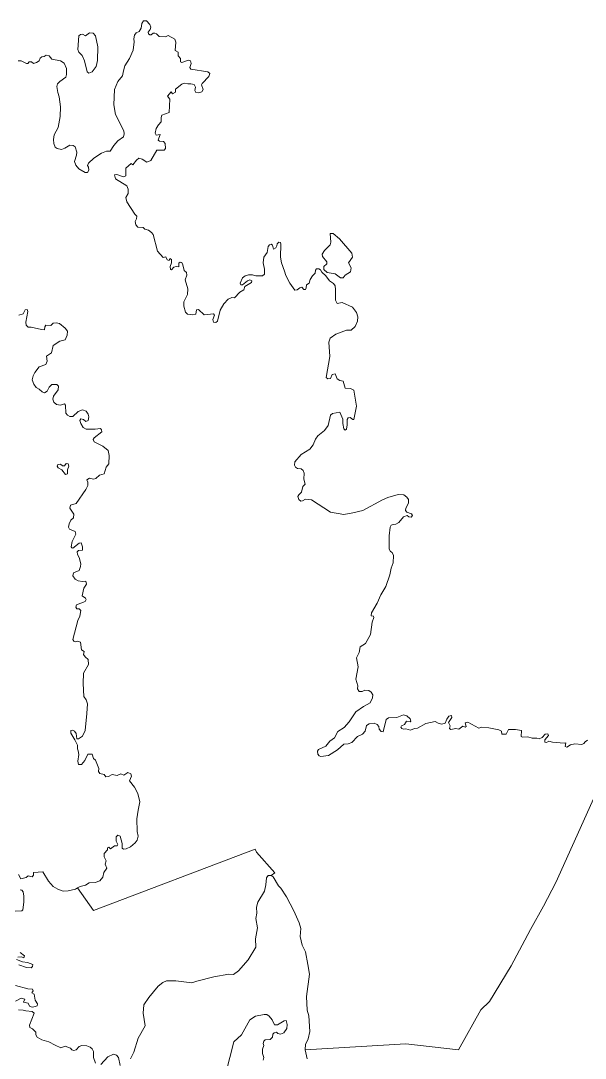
# Model space of a CAD drawing. Extents: x 369010 to 739155, y 6377141 to 6616555.
# Drawn here: x 457911 to 460202, y 6478785 to 6482998 of the extents above; entities that cross this region are included whole.
import ezdxf

# ---------------------------------------------------------------- set-up
doc = ezdxf.new("R2010")
doc.units = 0
doc.header["$LTSCALE"] = 40
doc.layers.add('1', color=7, linetype='Continuous', lineweight=13)

msp = doc.modelspace()

# ---------------------------------------------------------------- linework, layer by layer
at = {"layer": '1'}
for points in [[(458550.19, 6482855.67), (458550.19, 6482869.74), (458537.77, 6482877.35), (458539.76, 6482910.29), (458536.28, 6482922.7), (458508.81, 6482937.76), (458498.55, 6482932.3), (458472.23, 6482933.96), (458462.14, 6482944.05), (458454.86, 6482947.53), (458449.06, 6482947.86), (458440.46, 6482941.24), (458434.33, 6482941.24), (458428.87, 6482945.21), (458427.71, 6482951.67), (458435.82, 6482962.92), (458438.47, 6482971.86), (458435.49, 6482983.11), (458420.76, 6482997.34), (458409.51, 6482997.84), (458402.56, 6482986.59), (458399.91, 6482967.22), (458390.97, 6482954.81), (458379.22, 6482948.69), (458372.1, 6482938.92), (458370.28, 6482923.86), (458371.44, 6482911.78), (458367.47, 6482879.01), (458352.08, 6482844.92), (458333.71, 6482814.3), (458327.42, 6482794.6), (458323.94, 6482774.08), (458305.41, 6482751.57), (458291.83, 6482718.64), (458288.52, 6482655.91), (458295.14, 6482616.52), (458329.07, 6482550.65), (458330.89, 6482538.4), (458327.91, 6482525.99), (458305.41, 6482509.6), (458288.69, 6482491.4), (458274.46, 6482468.56), (458258.57, 6482467.9), (458239.37, 6482460.12), (458207.76, 6482439.6), (458186.41, 6482419.07), (458182.6, 6482409.47), (458185.58, 6482402.85), (458187.57, 6482391.27), (458181.77, 6482381.5), (458172.51, 6482381.17), (458146.85, 6482396.23), (458135.27, 6482410.96), (458128.65, 6482426.02), (458137.25, 6482451.68), (458138.41, 6482464.75), (458131.63, 6482486.1), (458124.34, 6482491.4), (458110.77, 6482492.56), (458089.42, 6482480.97), (458075.85, 6482474.52), (458058.47, 6482479.15), (458051.19, 6482484.45), (458044.9, 6482499.67), (458044.57, 6482516.22), (458046.89, 6482534.1), (458063.44, 6482565.05), (458071.05, 6482609.24), (458073.04, 6482648.3), (458067.25, 6482688.51), (458060.96, 6482707.05), (458058.14, 6482731.05), (458059.96, 6482741.97), (458069.73, 6482751.24), (458093.73, 6482768.95), (458096.37, 6482779.87), (458097.2, 6482804.2), (458086.77, 6482825.22), (458071.71, 6482835.65), (458037.12, 6482842.27), (458026.03, 6482855.01), (458014.28, 6482857.66), (458006.17, 6482852.69), (457996.08, 6482850.71), (457989.79, 6482845.74), (457985.16, 6482835.15), (457975.06, 6482828.2), (457963.47, 6482824.72), (457955.36, 6482830.52), (457944.94, 6482831.34), (457939.81, 6482824.72), (457934.84, 6482824.06), (457912.33, 6482835.65), (457901.08, 6482835.65)], [(458588.09, 6481886.48), (458588.91, 6481908.99), (458578.49, 6481945.24), (458585.11, 6481965.1), (458583.12, 6481975.85), (458573.69, 6481983.63), (458569.38, 6482006.8), (458564.75, 6482016.9), (458558.13, 6482017.73), (458552.67, 6482013.09), (458552.67, 6481998.36), (458542.24, 6481999.85), (458532.64, 6481997.87), (458523.37, 6481986.78), (458519.07, 6481988.27), (458517.58, 6482000.18), (458523.37, 6482014.25), (458522.55, 6482027.82), (458516.42, 6482032.46), (458512.78, 6482024.18), (458505.83, 6482026.5), (458499.38, 6482038.91), (458488.45, 6482035.93), (458466.11, 6482062.58), (458448.07, 6482129.94), (458441.78, 6482138.38), (458429.37, 6482146.99), (458415.13, 6482151.62), (458407.85, 6482158.57), (458386.17, 6482159.73), (458378.72, 6482169.49), (458375.58, 6482182.24), (458381.04, 6482193.49), (458381.54, 6482203.92), (458374.09, 6482213.19), (458341.32, 6482263.17), (458337.84, 6482280.55), (458347.28, 6482297.1), (458346.78, 6482314.64), (458341.82, 6482327.72), (458295.81, 6482356.35), (458291.17, 6482371.91), (458300.44, 6482373.39), (458328.58, 6482363.8), (458337.84, 6482368.43), (458337.84, 6482399.38), (458359.19, 6482418.25), (458366.15, 6482412.45), (458380.38, 6482431.49), (458389.98, 6482439.27), (458403.55, 6482436.12), (458423.24, 6482424.04), (458439.13, 6482430), (458463.46, 6482472.53), (458493.25, 6482472.86), (458498.71, 6482479.48), (458496.73, 6482500.01), (458489.78, 6482507.29), (458474.39, 6482508.45), (458469.25, 6482512.42), (458476.37, 6482535.92), (458460.48, 6482533.27), (458456.35, 6482541.71), (458460.15, 6482560.75), (458469.92, 6482575.81), (458480.34, 6482587.06), (458480.34, 6482605.27), (458483.32, 6482615.03), (458513.44, 6482624.96), (458515.76, 6482679.25), (458506.16, 6482691.99), (458521.88, 6482709.86), (458527.35, 6482700.93), (458538.44, 6482708.21), (458538.77, 6482720.29), (458564.42, 6482740.32), (458574.85, 6482744.62), (458589.08, 6482741.48), (458601.82, 6482742.3), (458614.73, 6482738.83), (458620.03, 6482728.73), (458617.38, 6482714.5), (458622.01, 6482707.05), (458632.44, 6482704.73), (458646.01, 6482709.37), (458650.98, 6482719.13), (458644.52, 6482737.34), (458646.84, 6482743.46), (458674.65, 6482771.27), (458678.45, 6482783.68), (458670.34, 6482790.3), (458600.66, 6482801.88), (458597.19, 6482808.5), (458602.15, 6482824.06), (458599.34, 6482834.49), (458591.23, 6482837.14), (458565.25, 6482827.87), (458559.95, 6482831.01), (458559.12, 6482844.92), (458550.19, 6482855.67)], [(459195.65, 6481544.22), (459186.38, 6481564.41), (459174.63, 6481561.27), (459168.18, 6481545.38), (459157.25, 6481544.22), (459149.97, 6481548.85), (459165.2, 6481634.92), (459161.72, 6481692.51), (459166.69, 6481708.73), (459189.03, 6481725.45), (459232.72, 6481741.33), (459251.76, 6481742), (459267.98, 6481756.4), (459278.07, 6481778.08), (459279.23, 6481796.28), (459273.44, 6481813.66), (459256.72, 6481834.51), (459214.68, 6481853.22), (459194.66, 6481849.74), (459187.71, 6481863.31), (459188.87, 6481907), (459186.88, 6481922.07), (459180.26, 6481931), (459163.71, 6481941.43), (459148.65, 6481962.28), (459132.26, 6481977.01), (459127.3, 6481986.28), (459120.68, 6481990.58), (459111.58, 6481990.25), (459106.94, 6481985.62), (459106.28, 6481973.54), (459094.53, 6481962.78), (459085.76, 6481947.22), (459081.78, 6481931.83), (459070.2, 6481925.21), (459069.04, 6481913.13), (459065.9, 6481906.18), (459059.44, 6481906.51), (459051.99, 6481915.94), (459043.88, 6481913.96), (459032.63, 6481905.02), (459023.03, 6481903.86), (459002.84, 6481931.83), (458986.62, 6481963.11), (458981.49, 6481981.65), (458969.41, 6482015.41), (458965.1, 6482038.58), (458967.09, 6482090.05), (458964.77, 6482098.16), (458957.82, 6482098.99), (458951.2, 6482091.54), (458950.37, 6482084.59), (458945.74, 6482075.32), (458937.3, 6482070.36), (458932.67, 6482086.58), (458927.2, 6482090.05), (458920.58, 6482088.07), (458914.46, 6482081.61), (458910.49, 6482056.79), (458897.08, 6482037.42), (458894.1, 6482014.91), (458899.9, 6481989.09), (458899.9, 6481968.57), (458892.12, 6481962.28), (458864.64, 6481961.95), (458851.07, 6481966.25), (458835.35, 6481965.76), (458822.11, 6481961.95), (458811.35, 6481954.17), (458801.59, 6481932.49), (458804.73, 6481925.87), (458811.35, 6481925.21), (458831.71, 6481941.76), (458840.31, 6481945.24), (458848.76, 6481941.76), (458847.6, 6481934.81), (458820.95, 6481918.92), (458816.32, 6481905.02), (458800.43, 6481895.75), (458778.25, 6481872.58), (458767, 6481873.74), (458752.27, 6481866.79), (458735.55, 6481848.08), (458720.16, 6481822.93), (458710.06, 6481777.75), (458702.78, 6481772.28), (458693.35, 6481774.6), (458690.37, 6481785.03), (458696.82, 6481802.07), (458693.84, 6481807.54), (458655.28, 6481803.56), (458632.11, 6481825.25), (458624.33, 6481823.42), (458621.68, 6481806.71), (458609.6, 6481804.06), (458587.59, 6481806.38), (458579.48, 6481814.82), (458572.2, 6481839.15), (458572.69, 6481856.69), (458588.09, 6481886.48)], [(457903.23, 6481802.24), (457920.28, 6481807.54), (457929.22, 6481824.25), (457937.32, 6481825.08), (457939.31, 6481817.63), (457932.19, 6481774.27), (457933.35, 6481761.2), (457941.13, 6481754.24), (457953.71, 6481753.75), (457995.58, 6481743.65), (458007.17, 6481743.32), (458008.66, 6481755.4), (458012.63, 6481761.86), (458033.15, 6481760.37), (458042.75, 6481769.31), (458055.16, 6481771.95), (458067.91, 6481768.48), (458091.57, 6481749.61), (458101.17, 6481737.53), (458099.35, 6481721.31), (458091.08, 6481701.94), (458069.89, 6481696.81), (458042.25, 6481678.61), (458035.3, 6481649.65), (458015.44, 6481635.74), (458018.92, 6481615.55), (458013.13, 6481601.98), (457986.48, 6481592.71), (457968.6, 6481569.54), (457960.99, 6481555.97), (457957.85, 6481540.08), (457963.64, 6481522.7), (457973.24, 6481508.31), (457986.15, 6481502.51), (457998.06, 6481490.6), (458007.66, 6481486.62), (458018.59, 6481493.24), (458026.37, 6481510.29), (458037.62, 6481521.05), (458057.15, 6481521.55), (458064.43, 6481514.1), (458062.61, 6481499.37), (458043.58, 6481474.21), (458041.26, 6481461.47), (458045.56, 6481449.55), (458056.65, 6481439.46), (458072.87, 6481437.14), (458088.26, 6481442.6), (458092.9, 6481437.47), (458093.73, 6481404.53), (458100.68, 6481396.09), (458109.95, 6481390.96), (458122.52, 6481390.96), (458144.54, 6481411.15), (458161.58, 6481417.77), (458175.98, 6481412.31), (458184.42, 6481399.9), (458187.57, 6481390.3), (458184.42, 6481374.41), (458174.82, 6481370.44), (458166.22, 6481378.72), (458154.3, 6481381.69), (458151.16, 6481375.24), (458154.3, 6481362.83), (458164.73, 6481346.94), (458176.31, 6481339.99), (458213.55, 6481339.16), (458234.07, 6481341.81), (458239.37, 6481336.84), (458239.87, 6481329.06), (458209.41, 6481304.74), (458204.45, 6481296.96), (458208.59, 6481288.52), (458243.51, 6481270.97), (458265.19, 6481253.26), (458270.15, 6481232.74), (458268.33, 6481198.65), (458257.08, 6481185.08), (458248.97, 6481157.93)], [(459323.09, 6480278.94), (459307.7, 6480280.1), (459296.77, 6480273.81), (459284.03, 6480273.81), (459278.24, 6480285.07), (459278.57, 6480297.81), (459270.46, 6480324.12), (459280.22, 6480374.44), (459272.94, 6480410.52), (459283.87, 6480432.2), (459288.5, 6480455.7), (459309.85, 6480469.27), (459329.71, 6480506.51), (459336.66, 6480555.33), (459344.44, 6480575.36), (459342.95, 6480580.49), (459332.36, 6480581.65), (459334.34, 6480593.9), (459357.02, 6480633.12), (459372.08, 6480666.39), (459392.6, 6480701.14), (459408.82, 6480747.65), (459414.45, 6480774.79), (459422.23, 6480797.13), (459424.21, 6480826.93), (459418.42, 6480838.68), (459412.13, 6480842.48), (459405.51, 6480852.91), (459405.51, 6480906.37), (459409.81, 6480941.95), (459414.61, 6480949.4), (459422.06, 6480952.05), (459433.65, 6480953.54), (459444.9, 6480960.98), (459464.6, 6480983.33), (459479.33, 6480989.12), (459486.28, 6480983), (459495.21, 6480982.66), (459500.18, 6480989.12), (459497.03, 6480996.07), (459478, 6481003.19), (459472.21, 6481009.64), (459473.37, 6481018.91), (459484.46, 6481039.1), (459484.13, 6481053.5), (459477.17, 6481063.43), (459465.92, 6481073.2), (459442.75, 6481074.02), (459400.88, 6481061.94), (459378.86, 6481052.67), (459299.26, 6481009.64), (459258.71, 6480999.21), (459222.46, 6480993.42), (459168.34, 6481002.03), (459090.56, 6481053), (459066.39, 6481055.32), (459053.98, 6481049.2), (459047.36, 6481047.71), (459038.92, 6481053.83), (459035.77, 6481066.58), (459039.25, 6481073.53), (459050.5, 6481083.29), (459056.3, 6481106.46), (459065.57, 6481116.06), (459060.27, 6481137.08), (459061.1, 6481161.08), (459056.79, 6481172.33), (459048.68, 6481178.12), (459033.62, 6481180.44), (459025.84, 6481185.41), (459021.71, 6481192.85), (459023.2, 6481206.76), (459048.35, 6481236.55), (459083.77, 6481258.23), (459097.34, 6481276.43), (459106.61, 6481299.27), (459117.04, 6481312.02), (459144.18, 6481333.7), (459158.41, 6481355.05), (459168.67, 6481396.42), (459175.63, 6481403.38), (459205.42, 6481409.17), (459218.16, 6481380.54), (459217.5, 6481363.16), (459222.13, 6481340.32), (459227.1, 6481335.68), (459233.39, 6481339.82), (459235.21, 6481357.7), (459236.03, 6481378.22), (459239.84, 6481386), (459247.29, 6481387.16), (459258.87, 6481379.05), (459263.18, 6481378.55), (459273.6, 6481433.5), (459262.18, 6481498.21), (459248.61, 6481504.83), (459227.26, 6481506.32), (459218.82, 6481534.62), (459205.25, 6481537.27), (459195.65, 6481544.22)], [(458248.97, 6481157.93), (458231.09, 6481152.47), (458215.21, 6481139.07), (458205.94, 6481137.08), (458190.05, 6481140.22), (458179.62, 6481133.6), (458183.1, 6481123.84), (458183.1, 6481110.27), (458175.32, 6481094.05), (458136.43, 6481037.94), (458113.59, 6481031.32), (458110.11, 6481018.91), (458126, 6480994.58), (458124.51, 6480979.85), (458114.75, 6480969.76), (458106.97, 6480955.52), (458105.48, 6480941.62), (458109.28, 6480933.84), (458131.46, 6480924.57), (458135.27, 6480913.65), (458120.21, 6480883.86), (458115.24, 6480862.18), (458117.89, 6480857.87), (458122.69, 6480856.38), (458147.51, 6480877.24), (458155.96, 6480878.4), (458162.24, 6480861.85), (458161.42, 6480848.94), (458145.53, 6480847.12), (458139.74, 6480841.66), (458141.72, 6480830.4), (458148.67, 6480817.99), (458154.3, 6480792.17), (458153.47, 6480782.4), (458148.01, 6480766.19), (458125.67, 6480755.76), (458122.85, 6480743.68), (458131.79, 6480730.6), (458144.2, 6480723.65), (458161.25, 6480721.33), (458174.82, 6480722.49), (458178.3, 6480710.08), (458167.04, 6480693.69), (458159.93, 6480662.75), (458174.49, 6480653.97), (458176.15, 6480647.68), (458172.67, 6480639.91), (458137.42, 6480626), (458134.77, 6480617.07), (458138.25, 6480609.45), (458147.85, 6480609.45), (458154.8, 6480603.49), (458150.16, 6480580.32), (458142.05, 6480562.95), (458122.85, 6480485.16), (458126, 6480478.87), (458134.44, 6480475.73), (458143.38, 6480478.87), (458153.47, 6480475.06), (458158.11, 6480443.62), (458168.04, 6480436.67), (458166.38, 6480424.25), (458172.67, 6480415.48), (458184.59, 6480404.89), (458185.42, 6480383.71), (458166.38, 6480348.45), (458164.07, 6480307.41), (458167.04, 6480254.28), (458176.31, 6480240.88), (458181.28, 6480223.83), (458179.79, 6480185.43), (458172.67, 6480116.58), (458161.42, 6480092.92), (458145.86, 6480081.99), (458138.25, 6480082.49), (458135.43, 6480103.67), (458129.64, 6480113.11), (458121.2, 6480116.91), (458113.75, 6480115.75), (458114.25, 6480105.66), (458131.13, 6480077.85), (458140.89, 6480056.17), (458140.73, 6480041.77), (458144.54, 6480033.33), (458146.19, 6480018.6), (458143.38, 6479991.46), (458145.03, 6479978.39), (458157.78, 6479977.56), (458171.68, 6479994.61), (458183.59, 6480019.43), (458200.64, 6480020.09), (458205.77, 6480003.05), (458214.71, 6479995.27), (458228.12, 6479962), (458226.96, 6479949.59), (458231.59, 6479941.48), (458249.13, 6479936.84), (458256.25, 6479927.58), (458267.51, 6479929.56), (458282.24, 6479936.84)], [(460120.82, 6480050.88), (460123.14, 6480065.61), (460116.18, 6480065.28), (460069.51, 6480068.75), (460054.12, 6480073.39), (460044.03, 6480066.77), (460037.4, 6480069.08), (460037.07, 6480078.02), (460052.47, 6480095.73), (460049.49, 6480102.02), (460039.06, 6480101.52), (460027.31, 6480087.29), (460014.23, 6480082.65), (460005.3, 6480084.97), (459986.93, 6480084.97), (459969.05, 6480090.43), (459947.04, 6480089.27), (459942.07, 6480091.92), (459943.23, 6480115.92), (459918.41, 6480120.22), (459890.6, 6480120.22), (459880.34, 6480100.86), (459863.63, 6480101.19), (459861.31, 6480113.93), (459851.71, 6480119.4), (459811, 6480127.17), (459781.54, 6480129.16), (459770.12, 6480125.19), (459724.93, 6480150.34), (459714.84, 6480147.2), (459717.98, 6480132.14), (459714.01, 6480129.16), (459704.74, 6480133.3), (459689.35, 6480120.89), (459676.44, 6480124.86), (459656.58, 6480120.22), (459650.46, 6480124.03), (459654.26, 6480134.95), (459646.48, 6480148.86), (459660.88, 6480168.55), (459658.57, 6480176.66), (459648.8, 6480174.84), (459639.86, 6480162.76), (459633.41, 6480145.71), (459619.84, 6480141.41), (459604.28, 6480145.38), (459592.7, 6480153.16), (459555.13, 6480144.22), (459520.87, 6480125.19), (459508.95, 6480123.7), (459492.73, 6480117.91), (459473.37, 6480122.87), (459463.6, 6480121.38), (459457.48, 6480123.7), (459453.18, 6480129.49), (459456.32, 6480135.28), (459467.91, 6480139.92), (459476.35, 6480153.82), (459491.08, 6480151.5), (459494.55, 6480154.65), (459491.57, 6480163.09), (459478.33, 6480175.17), (459464.76, 6480179.8), (459436.96, 6480169.38), (459403.52, 6480167.39), (459393.76, 6480160.44), (459381.84, 6480110.95), (459373.24, 6480111.62), (459365.46, 6480121.71), (459364.8, 6480132.97), (459357.35, 6480140.75), (459344.61, 6480145.71), (459324.25, 6480143.39), (459314.32, 6480136.77), (459308.86, 6480113.27), (459297.27, 6480101.19), (459277.91, 6480091.92), (459253.91, 6480067.1), (459239.18, 6480062.13), (459222.46, 6480060.97), (459196.64, 6480038.13), (459159.74, 6480014.96), (459128.79, 6480010.66), (459121.84, 6480013.31), (459116.54, 6480019.93), (459115.38, 6480031.51), (459118.86, 6480038.46), (459148.98, 6480052.04), (459165.2, 6480072.56), (459184.89, 6480085.8), (459197.8, 6480111.62), (459223.62, 6480128.33), (459243.81, 6480150.68), (459270.29, 6480191.39), (459301.24, 6480213.4), (459329.21, 6480228.96), (459338.81, 6480248.32), (459339.31, 6480261.4), (459332.85, 6480271.16), (459323.09, 6480278.94)], [(460211.18, 6480076.36), (460200.92, 6480069.91), (460195.96, 6480062.96), (460188.18, 6480058.99), (460159.55, 6480061.3), (460141.67, 6480057.83), (460126.94, 6480048.23), (460120.82, 6480050.88)], [(458282.24, 6479936.84), (458301.93, 6479933.87), (458317.49, 6479939.99), (458329.73, 6479934.53), (458345.29, 6479945.45), (458358.37, 6479939.99), (458360.35, 6479930.72), (458351.91, 6479911.69), (458373.1, 6479886.53), (458386.5, 6479859.89), (458394.28, 6479826.12), (458387.33, 6479792.53), (458382.03, 6479758.1), (458382.86, 6479705.8), (458387.5, 6479686.44), (458384.02, 6479670.22), (458375.41, 6479660.45), (458356.88, 6479644.23), (458338.67, 6479636.12), (458327.91, 6479634.47), (458323.28, 6479637.94), (458322.12, 6479657.81), (458313.85, 6479686.44), (458305.07, 6479691.07), (458298.29, 6479684.78), (458298.29, 6479666.25), (458304.41, 6479653.5), (458302.1, 6479647.71), (458291.34, 6479647.38), (458274.95, 6479635.3), (458269.16, 6479642.25), (458263.04, 6479639.93), (458262.71, 6479630.99), (458250.13, 6479616.26), (458249.3, 6479603.52), (458257.41, 6479586.47), (458254.26, 6479573.4), (458260.55, 6479556.68), (458247.81, 6479539.3), (458243.84, 6479520.77), (458231.92, 6479506.37), (458213.05, 6479498.26), (458188.39, 6479497.1), (458173.17, 6479488.16), (458151.98, 6479483.2), (458141.89, 6479477.24), (458205.94, 6479385.39), (458862.33, 6479633.64), (458867.95, 6479622.39), (458942.27, 6479538.31), (458926.87, 6479527.39), (458934.98, 6479521.93), (458956.5, 6479485.18), (458966.1, 6479476.58), (458989.43, 6479441.33), (459018.73, 6479384.39), (459041.07, 6479334.58), (459047.69, 6479311.74), (459044.88, 6479279.96), (459053.48, 6479243.88), (459065.9, 6479216.9), (459076.65, 6479166.09), (459082.28, 6479127.36), (459070.86, 6479035.68), (459073.51, 6478980.4), (459079.8, 6478957.89), (459084.27, 6478893.67), (459076.82, 6478863.88), (459067.22, 6478840.88), (459065.23, 6478821.18), (459065.73, 6478818.87), (459473.2, 6478844.02), (459687.2, 6478819.86), (459777.73, 6478981.89), (459813.48, 6479015.48), (459901.69, 6479160.63), (459979.48, 6479307.93), (460032.11, 6479402.6), (460082.59, 6479499.25), (460297.74, 6479976.9)], [(460297.74, 6479976.9), (460082.59, 6479499.25), (460032.11, 6479402.6), (459979.48, 6479307.93), (459901.69, 6479160.63), (459813.48, 6479015.48), (459777.73, 6478981.89), (459687.2, 6478819.86), (459473.2, 6478844.02), (459065.73, 6478818.87), (459073.18, 6478782.95)], [(458926.87, 6479527.39), (458942.27, 6479538.31), (458867.95, 6479622.39), (458862.33, 6479633.64), (458205.94, 6479385.39), (458141.89, 6479477.24), (458133.45, 6479472.28), (458103.49, 6479465.32), (458083.3, 6479463.34), (458061.12, 6479471.61), (458042.92, 6479483.2), (458023.55, 6479504.38), (458000.38, 6479541.95), (457963.47, 6479540.13), (457962.98, 6479528.88), (457957.19, 6479522.26), (457941.3, 6479525.4), (457932.86, 6479518.78), (457911.18, 6479514.15), (457902.24, 6479531.86)], [(458356.38, 6478782.95), (458370.12, 6478809.6), (458387.83, 6478866.86), (458415.96, 6478917.17), (458407.85, 6478968.32), (458410.5, 6479002.41), (458431.02, 6479031.87), (458469.09, 6479077.55), (458486.96, 6479093.27), (458502.02, 6479099.56), (458540.92, 6479099.56), (458605.13, 6479092.11), (458626.15, 6479098.73), (458694.84, 6479115.78), (458755.58, 6479126.7), (458774.28, 6479125.05), (458794.47, 6479140.27), (458834.03, 6479185.46), (458865.31, 6479236.93), (458864.31, 6479269.86), (458872.42, 6479314.38), (458865.14, 6479353.44), (458868.95, 6479374.79), (458867.95, 6479398.79), (458872.75, 6479418.98), (458899.73, 6479463.5), (458905.52, 6479488.99), (458907.84, 6479517.29), (458914.46, 6479527.39), (458926.87, 6479527.39)], [(457908.2, 6479469.3), (457915.97, 6479468.14), (457920.28, 6479461.02), (457923.42, 6479442.82), (457923.42, 6479418.49), (457919.45, 6479388.36), (457915.64, 6479383.23), (457887.84, 6479382.9)], [(457908.86, 6479215.25), (457926.07, 6479201.68), (457924.08, 6479193.57), (457914.15, 6479197.54), (457898.6, 6479196.38)], [(457893.96, 6479186.28), (457918.79, 6479177.35), (457938.15, 6479174.2), (457959.83, 6479166.42), (457959.34, 6479157.65), (457952.88, 6479153.02), (457934.68, 6479154.18), (457903.23, 6479164.11)], [(457890.32, 6479081.35), (457940.14, 6479067.45), (457959.17, 6479065.47), (457961.16, 6479058.52), (457956.03, 6479051.56), (457965.79, 6479045.77), (457968.94, 6479021.77), (457979.69, 6479005.88), (457977.05, 6478998.44), (457970.43, 6478994.96), (457957.19, 6478993.14), (457946.76, 6478996.95), (457940.63, 6479009.03), (457922.76, 6479013.66), (457927.06, 6479025.58), (457912.33, 6479029.55), (457890.32, 6479017.14)], [(457902.4, 6478981.39), (457920.28, 6478980.73), (457931.86, 6478978.41), (457957.02, 6478975.6), (457965.13, 6478968.32), (457946.92, 6478919.16), (457948.58, 6478909.89), (457959.01, 6478905.26), (457972.58, 6478890.86), (457972.91, 6478880.1), (457978.04, 6478871.5), (457996.58, 6478860.74), (458025.04, 6478852.13), (458050.2, 6478837.9), (458073.7, 6478827.8), (458091.24, 6478833.93), (458113.09, 6478825.82), (458118.88, 6478818.87), (458126.16, 6478816.88), (458136.26, 6478819.2), (458148.34, 6478833.26), (458158.27, 6478837.07), (458179.62, 6478835.58), (458192.86, 6478830.45), (458201.3, 6478823.17), (458205.94, 6478812.74), (458206.77, 6478788.74)], [(458894.27, 6478777.16), (458897.08, 6478787.92), (458891.95, 6478805.29), (458892.45, 6478822.34), (458898.08, 6478837.4), (458894.6, 6478845.68), (458896.92, 6478855.28), (458903.04, 6478860.24), (458922.74, 6478861.4), (458932.5, 6478870.34), (458933.66, 6478883.08), (458939.12, 6478889.04), (458948.72, 6478891.36), (458954.18, 6478885.4), (458965.77, 6478883.08), (458978.51, 6478888.21), (458991.25, 6478905.92), (458992.41, 6478922.97), (458988.61, 6478938.52), (458980, 6478937.7), (458953.35, 6478921.48), (458940.28, 6478920.65), (458931.34, 6478942), (458919.26, 6478956.73), (458909.99, 6478962.52), (458898.74, 6478962.85), (458863.98, 6478955.57), (458841.31, 6478940.84), (458806.88, 6478880.43), (458775.44, 6478852.13), (458743.16, 6478724.86)], [(458206.77, 6478788.74), (458214.05, 6478764.75)], [(458235.56, 6478760.44), (458263.86, 6478791.06), (458287.86, 6478801.82), (458299.45, 6478798.34), (458308.38, 6478788.25), (458314.18, 6478755.48)]]:
    msp.add_lwpolyline(points, dxfattribs=at)
for points in [[(458190.38, 6482949.02), (458173.83, 6482936.6), (458161.75, 6482942.89), (458152.98, 6482942.07), (458146.69, 6482936.6), (458143.21, 6482881.66), (458146.69, 6482870.4), (458160.26, 6482857.33), (458169.53, 6482835.15), (458180.78, 6482789.97), (458187.73, 6482784.84), (458200.97, 6482790.3), (458217.19, 6482811.98), (458222.16, 6482836.81), (458224.14, 6482891.42), (458214.87, 6482935.94), (458204.45, 6482947.03)], [(459219.98, 6481953.84), (459227.76, 6481965.1), (459248.61, 6481978.17), (459251.76, 6481994.39), (459240.83, 6482014.58), (459257.22, 6482038.58), (459254.9, 6482054.14), (459204.92, 6482111.73), (459178.6, 6482134.57), (459166.52, 6482134.57), (459169.34, 6482098.99), (459167.02, 6482088.56), (459143.35, 6482064.9), (459133.75, 6482050.66), (459134.91, 6482040.9), (459153.78, 6482019.55), (459152.95, 6482010.28), (459141.04, 6482000.35), (459141.04, 6481987.44), (459154.61, 6481975.85), (459187.05, 6481970.06), (459209.22, 6481953.84)], [(458095.05, 6481199.81), (458088.93, 6481190.04), (458080.65, 6481190.54), (458072.54, 6481197.82), (458062.11, 6481196.33), (458059.47, 6481189.38), (458062.61, 6481182.76), (458077.18, 6481174.65), (458092.4, 6481156.11), (458100.84, 6481157.93), (458100.84, 6481174.98), (458105.81, 6481189.38), (458103.16, 6481198.65)]]:
    msp.add_lwpolyline(points, close=True, dxfattribs=at)

doc.saveas('drawing.dxf')
